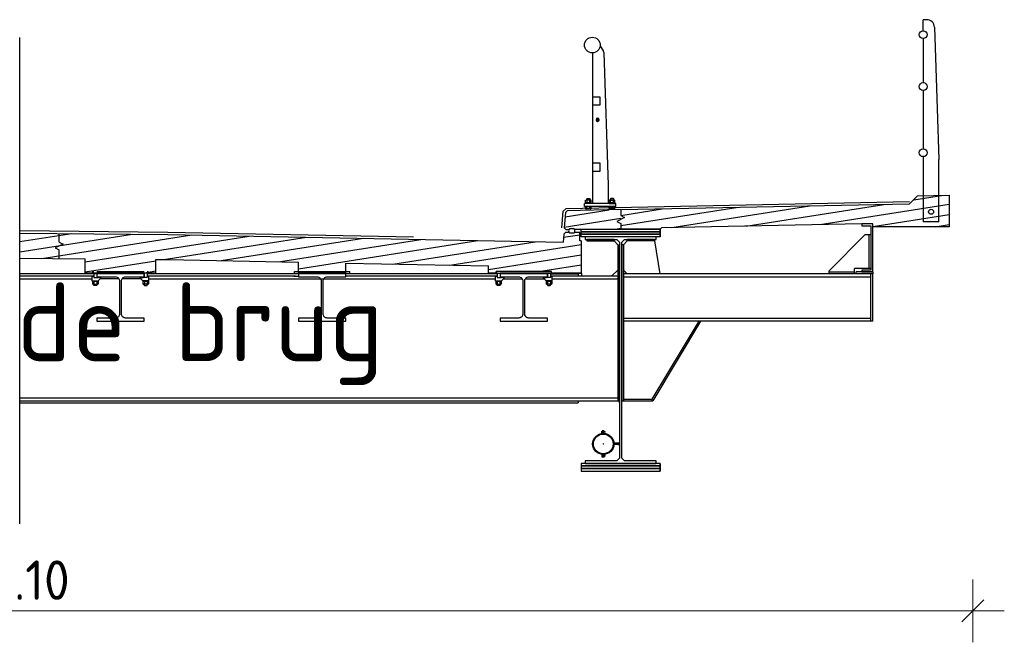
# Model space of a CAD drawing. Header units: metres. Extents: x -54 to 109, y -117 to 84.
# Tile 656 of 656: x 100.29 to 106.54, y 71.76 to 75.71. Entities that reach past the tile are written whole.
import ezdxf

# ---------------------------------------------------------------- set-up
doc = ezdxf.new("R2010")
doc.units = ezdxf.units.M
for name, pattern in [('AM-AS', [16, 10, -2, 2, -2]), ('CENTER', [2, 1.25, -0.25, 0.25, -0.25]), ('HIDDEN', [3.75, 2.5, -1.25])]:
    doc.linetypes.add(name, pattern=pattern)
doc.layers.get('Defpoints').update_dxf_attribs({"color": 151})
for name, color, linetype in [('015_DDRS_Brug', 1, 'Continuous'), ('L238', 2, 'Continuous'), ('L31', 1, 'Continuous'), ('L35', 2, 'Continuous'), ('L36', 2, 'Continuous'), ('L37', 2, 'HIDDEN'), ('L39', 3, 'Continuous'), ('L47', 4, 'Continuous'), ('L49', 4, 'Continuous'), ('L51', 252, 'Continuous')]:
    doc.layers.add(name, color=color, linetype=linetype)
for name, color, linetype, lineweight in [('B-WE-KW-KUNSTWERK-GD', 252, 'Continuous', 25), ('N-WE-AM-AS-GD', 10, 'AM-AS', 25), ('X-XX-AL-DETAIL1-M', 7, 'Continuous', 18), ('X-XX-AL-T25', 7, 'Continuous', 25)]:
    doc.layers.add(name, color=color, linetype=linetype, lineweight=lineweight)
doc.styles.add('NLCS-ISO-M100-T25', font='NLCS-ISO.ttf', dxfattribs={"height": 0.25})
doc.styles.add('NLCS-ISO-M200-T25', font='NLCS-ISO.ttf', dxfattribs={"height": 0.5})
doc.dimstyles.new('NLCS-M100-T25-SCHRAP_L2_H2', dxfattribs={"dimscale": 0.1, "dimtxt": 2.5, "dimasz": 1.4, "dimexe": 2, "dimexo": 2, "dimgap": 0.7, "dimtad": 1, "dimzin": 0, "dimdsep": 46, "dimtxsty": 'NLCS-ISO-M100-T25', "dimblk": 'OBLIQUE', "dimcen": 0, "dimdle": 2, "dimclrd": 256, "dimclre": 256, "dimclrt": 256, "dimazin": 0, "dimtfac": 1, "dimtdec": 3, "dimtofl": 0, "dimtmove": 0, "dimatfit": 3, "dimldrblk": 'OBLIQUE', "dimfxl": 2, "dimfxlon": 1, "dimtfillclr": 256, "dimtolj": 1, "dimtzin": 0, "dimlwd": -1, "dimlwe": -1, "dimarcsym": 0})

# ---------------------------------------------------------------- blocks, each defined once
blk = doc.blocks.new('_Oblique')
at = {"color": 0, "linetype": 'ByBlock', "lineweight": -2}
blk.add_line((-0.5, -0.5), (0.5, 0.5), dxfattribs=at)
blk = doc.blocks.new('*D69')
at = {"layer": 'Defpoints', "color": 0, "transparency": 16777216}
for p in [(94.2411, 73.1949), (106.3411, 73.1949), (106.3411, 71.957)]:
    blk.add_point(p, dxfattribs=at)
at = {"layer": 'X-XX-AL-DETAIL1-M', "transparency": 16777216}
for p, q in [((94.2411, 72.157), (94.2411, 71.757)), ((106.3411, 72.157), (106.3411, 71.757)), ((94.0411, 71.957), (106.5411, 71.957))]:
    blk.add_line(p, q, dxfattribs=at)
at = {"layer": 'X-XX-AL-DETAIL1-M', "transparency": 16777216, "xscale": 0.14, "yscale": 0.14, "zscale": 0.14, "rotation": 180}
blk.add_blockref('_Oblique', (94.2411, 71.957), dxfattribs=at)
at = {"layer": 'X-XX-AL-DETAIL1-M', "transparency": 16777216, "xscale": 0.14, "yscale": 0.14, "zscale": 0.14}
blk.add_blockref('_Oblique', (106.3411, 71.957), dxfattribs=at)
at = {"layer": 'X-XX-AL-DETAIL1-M', "transparency": 16777216, "insert": (100.2911, 72.152), "char_height": 0.25, "attachment_point": 5, "style": 'NLCS-ISO-M100-T25'}
blk.add_mtext('\\A1;12.10', dxfattribs=at)
blk = doc.blocks.new('BMTB1562')
at = {"layer": 'L36'}
for radius in [0.5, 0.3, 0.1]:
    blk.add_circle((0, 0), radius, dxfattribs=at)
blk = doc.blocks.new('RTW-BMT-WAP12')
blk.add_hatch(color=256).paths.add_polyline_path([(-6, 0, 1), (6, 0, 1)])
blk = doc.blocks.new('brug')
at = {"layer": 'L51'}
h = blk.add_hatch(dxfattribs=at)
h.set_pattern_fill('LINE', color=0, scale=0.02, angle=242.84421, style=0)
h.set_pattern_definition([(188.922105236, (266284.92792, -321187.261703), (0.009848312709, -0.062731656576), [])])
h.paths.add_polyline_path([(5.8999, 0.225), (5.6999, 0.221), (5.6488, 0.17), (3.8149, 0.1333), (3.8149, 0.0093), (4.0649, 0.0093), (4.074, 0.0185), (5.3449, 0.0439), (5.4149, 0.043), (5.4149, 0.025), (5.8999, 0.025)])
h = blk.add_hatch(dxfattribs=at)
h.set_pattern_fill('LINE', color=0, scale=0.02, angle=188.922, style=0)
h.paths.add_polyline_path([(3.8149, 0.1333), (3.4743, 0.1265), (3.4636, 0.1163), (3.4564, 0.0173), (3.4657, 0.0075), (3.4867, 0.0079), (3.4918, 0.013), (3.5168, 0.0135), (3.5217, 0.0086), (3.5649, 0.0093), (3.8149, 0.0093)])
h = blk.add_hatch(dxfattribs=at)
h.set_pattern_fill('LINE', color=0, scale=0.02, angle=188.922, style=0)
h.paths.add_polyline_path([(-0.0001, -0.175), (-0.0001, -0.015), (0.941, -0.0238), (3.4498, -0.074), (3.4535, -0.0227), (3.4643, -0.0125), (3.4874, -0.0121), (3.4918, -0.0165), (3.5168, -0.017), (3.5224, -0.0114), (3.5549, -0.0107), (3.5549, -0.0657), (3.5649, -0.0657), (3.5649, -0.269), (3.3749, -0.269), (3.3749, -0.26), (3.0249, -0.26), (3.0249, -0.269), (2.9749, -0.269), (2.9749, -0.2245), (2.0699, -0.2064), (2.0699, -0.269), (1.7699, -0.269), (1.7699, -0.2004), (0.9387, -0.1838), (0.8649, -0.1831), (0.8649, -0.269), (0.4149, -0.269), (0.4149, -0.1789)])
at = {"layer": '015_DDRS_Brug', "color": 0}
for p, q in [((5.7349, 1.27, 0), (5.7349, 1.34, 0)), ((5.757, 1.34, 0), (5.7349, 1.34, 0)), ((5.8069, 1.2921, 0), (5.8349, 0.451, 0)), ((5.7349, 1.22, 0), (5.7349, 0.94, 0)), ((3.6349, 1.1287, 0), (3.6349, 0.8487, 0)), ((3.7069, 1.1309, 0), (3.7349, 0.2898, 0)), ((5.7349, 0.89, 0), (5.7349, 0.52, 0)), ((3.6349, 0.7987, 0), (3.6349, 0.4287, 0)), ((5.7349, 0.47, 0), (5.7349, 0.055, 0)), ((5.8349, 0.055, 0), (5.8349, 0.451, 0)), ((3.6349, 0.3787, 0), (3.6349, 0.1727, 0)), ((3.7349, 0.2898, 0), (3.7349, 0.1727, 0)), ((3.5925, 0.1769, 0), (3.5925, 0.1931, 0)), ((3.6249, 0.194, 0), (3.5958, 0.194, 0)), ((3.6015, 0.2033, 0), (3.5999, 0.2016, 0)), ((3.5999, 0.194, 0), (3.5999, 0.2016, 0)), ((3.6011, 0.1771, 0), (3.6011, 0.1929, 0)), ((3.6015, 0.2033, 0), (3.6182, 0.2033, 0)), ((3.6182, 0.2033, 0), (3.6199, 0.2016, 0)), ((3.6186, 0.1771, 0), (3.6186, 0.1929, 0)), ((3.6199, 0.2016, 0), (3.6199, 0.194, 0)), ((3.6272, 0.1769, 0), (3.6272, 0.1931, 0)), ((3.7425, 0.1769, 0), (3.7425, 0.1931, 0)), ((3.7449, 0.194, 0), (3.7739, 0.194, 0)), ((3.7515, 0.2033, 0), (3.7499, 0.2016, 0)), ((3.7499, 0.2016, 0), (3.7499, 0.194, 0)), ((3.7511, 0.1771, 0), (3.7511, 0.1929, 0)), ((3.7682, 0.2033, 0), (3.7515, 0.2033, 0)), ((3.7682, 0.2033, 0), (3.7699, 0.2016, 0)), ((3.7686, 0.1771, 0), (3.7686, 0.1929, 0)), ((3.7699, 0.194, 0), (3.7699, 0.2016, 0)), ((3.7772, 0.1769, 0), (3.7772, 0.1931, 0)), ((3.7849, 0.1727, 0), (3.5849, 0.1727, 0)), ((3.5849, 0.1527, 0), (3.5849, 0.1727, 0)), ((3.7849, 0.1527, 0), (3.5849, 0.1527, 0)), ((3.5924, 0.14, 0), (3.5924, 0.1519, 0)), ((3.6247, 0.1527, 0), (3.5957, 0.1527, 0)), ((3.6247, 0.1392, 0), (3.5957, 0.1392, 0)), ((3.6249, 0.176, 0), (3.5958, 0.176, 0)), ((3.601, 0.1402, 0), (3.601, 0.1517, 0)), ((3.6185, 0.1402, 0), (3.6185, 0.1517, 0)), ((3.6271, 0.14, 0), (3.6271, 0.1519, 0)), ((3.7427, 0.14, 0), (3.7427, 0.1519, 0)), ((3.7449, 0.176, 0), (3.7739, 0.176, 0)), ((3.745, 0.1527, 0), (3.774, 0.1527, 0)), ((3.745, 0.1392, 0), (3.774, 0.1392, 0)), ((3.7512, 0.1402, 0), (3.7512, 0.1517, 0)), ((3.7687, 0.1402, 0), (3.7687, 0.1517, 0)), ((3.7773, 0.14, 0), (3.7773, 0.1519, 0)), ((3.7849, 0.1527, 0), (3.7849, 0.1727, 0)), ((4.0649, -0.0387), (4.0649, 0.0093)), ((5.8349, 0.055, 0), (5.7349, 0.055, 0)), ((3.7733, -0.0557), (3.5999, -0.0557)), ((3.7733, -0.0657), (3.7733, -0.0557)), ((3.8564, -0.0657), (3.8564, -0.0557)), ((4.0299, -0.0557), (3.8564, -0.0557)), ((4.0299, -0.0557), (4.0299, -0.0657)), ((5.3648, -0.026), (5.1376, -0.2548)), ((5.4029, -0.026), (5.3648, -0.026)), ((5.3929, -0.24, 0), (5.3929, -0.026, 0)), ((3.7969, -0.0892), (3.8069, -0.0892)), ((3.8069, -1.094, 0), (3.8069, -0.0892)), ((3.8329, -0.0892), (3.8229, -0.0892)), ((3.8229, -0.0892), (3.8229, -1.08, 0)), ((3.8564, -0.0657), (3.8329, -0.0892)), ((3.8329, -0.0892), (3.8329, -1.08)), ((4.0299, -0.0657), (3.8564, -0.0657)), ((4.0299, -0.0657), (4.0627, -0.274)), ((5.4029, -0.24, 0), (5.2986, -0.24, 0)), ((5.2986, -0.274), (5.2986, -0.24)), ((0.4899, -0.274), (-0.0001, -0.274)), ((-0.0001, -0.288), (0.4699, -0.288)), ((-0.0001, -0.307), (0.4609, -0.307)), ((0.4609, -0.2881), (0.4699, -0.2881)), ((0.4609, -0.3181), (0.4609, -0.2881)), ((0.4649, -0.274), (0.4649, -0.26)), ((0.4649, -0.274), (0.4649, -0.26)), ((0.4699, -0.269), (0.4699, -0.2981)), ((0.4699, -0.2981), (0.496, -0.2981)), ((0.4899, -0.269), (0.4899, -0.2981)), ((0.5009, -0.2994), (0.496, -0.2981)), ((0.4989, -0.3181), (0.5159, -0.3011)), ((0.5012, -0.2981), (0.5009, -0.2994)), ((0.5061, -0.2994), (0.5012, -0.2981)), ((0.5065, -0.2981), (0.5061, -0.2994)), ((0.5114, -0.2994), (0.5065, -0.2981)), ((0.631, -0.307), (0.51, -0.307)), ((0.5117, -0.2981), (0.5114, -0.2994)), ((0.5117, -0.2981), (0.5159, -0.2981)), ((0.5159, -0.2981), (0.5159, -0.293)), ((0.5159, -0.3011), (0.5159, -0.2981)), ((0.7698, -0.307), (0.6487, -0.307)), ((0.7639, -0.2981), (0.7639, -0.293)), ((0.7639, -0.3011), (0.7639, -0.2981)), ((0.768, -0.2981), (0.7639, -0.2981)), ((0.7809, -0.3181), (0.7639, -0.3011)), ((0.768, -0.2981), (0.7683, -0.2994)), ((0.7683, -0.2994), (0.7732, -0.2981)), ((0.7732, -0.2981), (0.7736, -0.2994)), ((0.7736, -0.2994), (0.7785, -0.2981)), ((0.7785, -0.2981), (0.7788, -0.2994)), ((0.7788, -0.2994), (0.7837, -0.2981)), ((0.8099, -0.2981), (0.7837, -0.2981)), ((0.7899, -0.269), (0.7899, -0.2981)), ((0.8099, -0.269), (0.8099, -0.2981)), ((1.7699, -0.274), (0.8099, -0.274)), ((0.8099, -0.288), (1.7499, -0.288)), ((0.8189, -0.2881), (0.8099, -0.2881)), ((0.8149, -0.274), (0.8149, -0.26)), ((0.8149, -0.274), (0.8149, -0.26)), ((0.8189, -0.3181), (0.8189, -0.2881)), ((0.8189, -0.307), (1.9287, -0.307)), ((1.7409, -0.2881), (1.7699, -0.2881)), ((1.7449, -0.274), (1.7449, -0.26)), ((1.9287, -0.307), (3.0209, -0.307)), ((3.0299, -0.274), (2.0699, -0.274)), ((2.0989, -0.2881), (2.0699, -0.2881)), ((2.0899, -0.288), (3.0299, -0.288)), ((2.0949, -0.274), (2.0949, -0.26)), ((2.9749, -0.269, 0), (3.5658, -0.269)), ((3.0209, -0.2881), (3.0299, -0.2881)), ((3.0209, -0.3181), (3.0209, -0.2881)), ((3.0249, -0.274), (3.0249, -0.26)), ((3.0249, -0.274), (3.0249, -0.26)), ((3.0299, -0.274), (3.0249, -0.274)), ((3.0299, -0.269), (3.0299, -0.2981)), ((3.0299, -0.2981), (3.056, -0.2981)), ((3.0499, -0.269), (3.0499, -0.2981)), ((3.0609, -0.2994), (3.056, -0.2981)), ((3.0589, -0.3181), (3.0759, -0.3011)), ((3.0612, -0.2981), (3.0609, -0.2994)), ((3.0661, -0.2994), (3.0612, -0.2981)), ((3.0665, -0.2981), (3.0661, -0.2994)), ((3.0714, -0.2994), (3.0665, -0.2981)), ((3.07, -0.307), (3.191, -0.307)), ((3.0717, -0.2981), (3.0714, -0.2994)), ((3.0717, -0.2981), (3.0759, -0.2981)), ((3.0759, -0.2981), (3.0759, -0.293)), ((3.0759, -0.3011), (3.0759, -0.2981)), ((3.2087, -0.307), (3.3298, -0.307)), ((3.3239, -0.2981), (3.3239, -0.293)), ((3.3239, -0.3011), (3.3239, -0.2981)), ((3.328, -0.2981), (3.3239, -0.2981)), ((3.3409, -0.3181), (3.3239, -0.3011)), ((3.328, -0.2981), (3.3283, -0.2994)), ((3.3283, -0.2994), (3.3332, -0.2981)), ((3.3332, -0.2981), (3.3336, -0.2994)), ((3.3336, -0.2994), (3.3385, -0.2981)), ((3.3385, -0.2981), (3.3388, -0.2994)), ((3.3388, -0.2994), (3.3437, -0.2981)), ((3.3699, -0.2981), (3.3437, -0.2981)), ((3.3499, -0.269), (3.3499, -0.2981)), ((3.3699, -0.269), (3.3699, -0.2981)), ((3.3699, -0.274), (3.5458, -0.274)), ((3.3699, -0.274), (3.3749, -0.274)), ((3.3699, -0.288), (3.7969, -0.288, 0)), ((3.3789, -0.2881), (3.3699, -0.2881)), ((3.3749, -0.274), (3.3749, -0.26)), ((3.3749, -0.274), (3.3749, -0.26)), ((3.3749, -0.274), (3.3749, -0.26)), ((3.3789, -0.3181), (3.3789, -0.2881)), ((3.3789, -0.307), (3.7969, -0.307, 0)), ((3.5458, -0.269), (3.5458, -0.288)), ((3.5658, -0.269), (3.5658, -0.288, 0)), ((3.7969, -0.288, 0), (3.7969, -1.08, 0)), ((3.8564, -0.274), (3.8329, -0.2505)), ((5.4149, -0.274, 0), (3.8329, -0.274, 0)), ((3.8329, -0.293), (5.4029, -0.293)), ((5.1376, -0.274), (5.1376, -0.2548)), ((5.2986, -0.264, 0), (5.1376, -0.264, 0)), ((5.4149, -0.262, 0), (5.3086, -0.262, 0)), ((5.3086, -0.274), (5.3086, -0.262)), ((5.4029, -0.574), (5.4029, -0.274)), ((5.4149, -0.262, 0), (5.4149, -0.274, 0)), ((5.4149, -0.574), (5.4149, -0.274)), ((0.4609, -0.3181), (0.4989, -0.3181)), ((0.4625, -0.3223), (0.4625, -0.3385)), ((0.4649, -0.3214), (0.4939, -0.3214)), ((0.4649, -0.3394), (0.4939, -0.3394)), ((0.4699, -0.3463), (0.4699, -0.3394)), ((0.4715, -0.3479), (0.4699, -0.3463)), ((0.4711, -0.3225), (0.4711, -0.3383)), ((0.4882, -0.3479), (0.4715, -0.3479)), ((0.4882, -0.3479), (0.4899, -0.3463)), ((0.4886, -0.3225), (0.4886, -0.3383)), ((0.4899, -0.3394), (0.4899, -0.3463)), ((0.4972, -0.3223), (0.4972, -0.3385)), ((0.8189, -0.3181), (0.7809, -0.3181)), ((0.7825, -0.3223), (0.7825, -0.3385)), ((0.8149, -0.3214), (0.7858, -0.3214)), ((0.8149, -0.3394), (0.7858, -0.3394)), ((0.7899, -0.3394), (0.7899, -0.3463)), ((0.7915, -0.3479), (0.7899, -0.3463)), ((0.7911, -0.3225), (0.7911, -0.3383)), ((0.7915, -0.3479), (0.8082, -0.3479)), ((0.8082, -0.3479), (0.8099, -0.3463)), ((0.8086, -0.3225), (0.8086, -0.3383)), ((0.8099, -0.3463), (0.8099, -0.3394)), ((0.8172, -0.3223), (0.8172, -0.3385)), ((3.0209, -0.3181), (3.0589, -0.3181)), ((3.0225, -0.3223), (3.0225, -0.3385)), ((3.0249, -0.3214), (3.0539, -0.3214)), ((3.0249, -0.3394), (3.0539, -0.3394)), ((3.0299, -0.3463), (3.0299, -0.3394)), ((3.0315, -0.3479), (3.0299, -0.3463)), ((3.0311, -0.3225), (3.0311, -0.3383)), ((3.0482, -0.3479), (3.0315, -0.3479)), ((3.0482, -0.3479), (3.0499, -0.3463)), ((3.0486, -0.3225), (3.0486, -0.3383)), ((3.0499, -0.3394), (3.0499, -0.3463)), ((3.0572, -0.3223), (3.0572, -0.3385)), ((3.3789, -0.3181), (3.3409, -0.3181)), ((3.3425, -0.3223), (3.3425, -0.3385)), ((3.3749, -0.3214), (3.3458, -0.3214)), ((3.3749, -0.3394), (3.3458, -0.3394)), ((3.3499, -0.3394), (3.3499, -0.3463)), ((3.3515, -0.3479), (3.3499, -0.3463)), ((3.3511, -0.3225), (3.3511, -0.3383)), ((3.3515, -0.3479), (3.3682, -0.3479)), ((3.3682, -0.3479), (3.3699, -0.3463)), ((3.3686, -0.3225), (3.3686, -0.3383)), ((3.3699, -0.3463), (3.3699, -0.3394)), ((3.3772, -0.3223), (3.3772, -0.3385)), ((3.8329, -0.555), (5.4029, -0.555)), ((5.4149, -0.574, 0), (3.8329, -0.574, 0)), ((4.3105, -0.574), (4.0136, -1.07)), ((4.322, -0.574), (4.0194, -1.08)), ((-0.0001, -1.061), (3.7969, -1.061, 0)), ((-0.0001, -1.08), (3.8069, -1.08, 0)), ((-0.0001, -1.094), (3.5458, -1.094, 0)), ((3.5458, -1.08), (3.5458, -1.094)), ((3.8229, -1.08, 0), (4.0194, -1.08, 0)), ((3.8329, -1.07, 0), (4.0136, -1.07, 0)), ((4.0194, -1.08), (4.0136, -1.07)), ((4.0649, -1.4787), (4.0649, -1.5267))]:
    blk.add_line(p, q, dxfattribs=at)
at = {"layer": '015_DDRS_Brug', "color": 0, "linetype": 'HIDDEN'}
for p, q in [((3.5999, -0.0557), (3.5999, -0.0657)), ((3.5999, -0.0657), (3.7733, -0.0657)), ((3.7733, -0.0657), (3.7969, -0.0892)), ((3.7969, -0.0892), (3.7969, -0.288)), ((0.4649, -0.26), (0.4699, -0.26)), ((0.4649, -0.26), (0.4699, -0.26)), ((0.4899, -0.26), (0.7899, -0.26)), ((0.8099, -0.26), (0.8149, -0.26)), ((0.8099, -0.26), (0.8149, -0.26)), ((1.7449, -0.26), (2.0949, -0.26, 0)), ((3.0249, -0.26), (3.0299, -0.26)), ((3.0299, -0.26, 0), (3.0249, -0.26, 0)), ((3.0499, -0.26), (3.3749, -0.26)), ((3.3749, -0.26), (3.3699, -0.26)), ((3.3699, -0.26, 0), (3.3749, -0.26, 0)), ((3.7593, -0.288), (3.7969, -0.2505))]:
    blk.add_line(p, q, dxfattribs=at)
at = {"layer": '015_DDRS_Brug', "color": 0, "elevation": 0}
for points in [[(3.6849, 0.8487), (3.6349, 0.8487), (3.6349, 0.7987), (3.6849, 0.7987)], [(3.6849, 0.4287), (3.6349, 0.4287), (3.6349, 0.3787), (3.6849, 0.3787)], [(3.5939, 0.176), (3.6272, 0.176), (3.6289, 0.1744), (3.6289, 0.1727), (3.5922, 0.1727), (3.5922, 0.1744)], [(3.7759, 0.176), (3.7425, 0.176), (3.7409, 0.1744), (3.7409, 0.1727), (3.7775, 0.1727), (3.7775, 0.1744)], [(4.0649, -0.0067), (3.5649, -0.0067), (3.5649, 0.0093), (4.0649, 0.0093)], [(4.0649, -0.0227), (3.5649, -0.0227), (3.5649, -0.0067), (4.0649, -0.0067)], [(4.0649, -0.0387), (3.5649, -0.0387), (3.5649, -0.0227), (4.0649, -0.0227)], [(0.4959, -0.3214), (0.4625, -0.3214), (0.4609, -0.3198), (0.4609, -0.3181), (0.4975, -0.3181), (0.4975, -0.3198)], [(0.7839, -0.3214), (0.8172, -0.3214), (0.8189, -0.3198), (0.8189, -0.3181), (0.7822, -0.3181), (0.7822, -0.3198)], [(3.0559, -0.3214), (3.0225, -0.3214), (3.0209, -0.3198), (3.0209, -0.3181), (3.0575, -0.3181), (3.0575, -0.3198)], [(3.3439, -0.3214), (3.3772, -0.3214), (3.3789, -0.3198), (3.3789, -0.3181), (3.3422, -0.3181), (3.3422, -0.3198)], [(4.0649, -1.4787), (3.5649, -1.4787), (3.5649, -1.4947), (4.0649, -1.4947)], [(4.0649, -1.4947), (3.5649, -1.4947), (3.5649, -1.5107), (4.0649, -1.5107)], [(4.0649, -1.5107), (3.5649, -1.5107), (3.5649, -1.5267), (4.0649, -1.5267)]]:
    blk.add_lwpolyline(points, close=True, dxfattribs=at)
at = {"layer": '015_DDRS_Brug', "color": 0, "elevation": 0, "flags": 128}
for points in [[(5.3449, -0.25), (5.3449, -0.262), (5.4149, -0.262), (5.4149, 0.043), (5.3449, 0.043), (5.3449, 0.031), (5.4029, 0.031), (5.4029, -0.25)], [(4.0399, -0.0557), (4.0399, -0.0387), (3.5899, -0.0387), (3.5899, -0.0557), (3.7897, -0.0557), (3.8069, -0.0729), (3.8069, -1.4445), (3.7897, -1.4617), (3.5899, -1.4617), (3.5899, -1.4787), (4.0399, -1.4787), (4.0399, -1.4617), (3.8401, -1.4617), (3.8229, -1.4445), (3.8229, -0.0729), (3.8401, -0.0557)]]:
    blk.add_lwpolyline(points, close=True, dxfattribs=at)
for points in [[(0.7899, -0.574), (0.7899, -0.555), (0.6724, -0.555, -0.414214), (0.6454, -0.528), (0.6454, -0.32, -0.414214), (0.6724, -0.293), (0.7899, -0.293), (0.7899, -0.274), (0.4899, -0.274), (0.4899, -0.293), (0.6074, -0.293, -0.414214), (0.6344, -0.32), (0.6344, -0.528, -0.414214), (0.6074, -0.555), (0.4899, -0.555), (0.4899, -0.574)], [(2.0699, -0.574), (2.0699, -0.555), (1.9524, -0.555, -0.414214), (1.9254, -0.528), (1.9254, -0.32, -0.414214), (1.9524, -0.293), (2.0699, -0.293), (2.0699, -0.274), (1.7699, -0.274), (1.7699, -0.293), (1.8874, -0.293, -0.414214), (1.9144, -0.32), (1.9144, -0.528, -0.414214), (1.8874, -0.555), (1.7699, -0.555), (1.7699, -0.574)], [(3.3499, -0.574), (3.3499, -0.555), (3.2324, -0.555, -0.414214), (3.2054, -0.528), (3.2054, -0.32, -0.414214), (3.2324, -0.293), (3.3499, -0.293), (3.3499, -0.274), (3.0499, -0.274), (3.0499, -0.293), (3.1674, -0.293, -0.414214), (3.1944, -0.32), (3.1944, -0.528, -0.414214), (3.1674, -0.555), (3.0499, -0.555), (3.0499, -0.574)]]:
    blk.add_lwpolyline(points, format="xyb", close=True, dxfattribs=at)
at = {"layer": '015_DDRS_Brug', "color": 0}
for centre, radius in [((5.7349, 1.245, 0), 0.025), ((3.6349, 1.1787, 0), 0.05), ((5.7349, 0.915, 0), 0.025), ((5.7349, 0.495, 0), 0.025), ((5.7849, 0.1198), 0.016)]:
    blk.add_circle(centre, radius, dxfattribs=at)
for centre, radius, start, end in [((5.757, 1.29, 0), 0.05, 2.46812, 90), ((3.657, 1.1287, 0), 0.05, 2.46812, 56.99465), ((3.5949, 0.1904, 0), 0.00359, 89.97259, 130.2073), ((3.5953, 0.1776, 0), 0.0164, 69.45223, 91.68822), ((3.6099, 0.1563, 0), 0.0377, 76.54629, 103.45371), ((3.6244, 0.1776, 0), 0.0164, 88.31178, 110.54777), ((3.6249, 0.1904, 0), 0.00359, 49.7927, 90.02741), ((3.7449, 0.1904, 0), 0.00359, 89.97259, 130.2073), ((3.7453, 0.1776, 0), 0.0164, 69.45223, 91.68822), ((3.7599, 0.1563, 0), 0.0377, 76.54629, 103.45371), ((3.7744, 0.1776, 0), 0.0164, 88.31178, 110.54777), ((3.7749, 0.1904, 0), 0.00359, 49.7927, 90.02741), ((3.5947, 0.1491, 0), 0.00359, 89.97259, 130.2073), ((3.5947, 0.1428, 0), 0.00359, 229.7927, 270.02741), ((3.5949, 0.1796, 0), 0.00359, 229.7927, 270.02741), ((3.5952, 0.1363, 0), 0.0164, 69.45223, 91.68822), ((3.5952, 0.1556, 0), 0.0164, 268.31178, 290.54777), ((3.5953, 0.1924, 0), 0.0164, 268.31178, 290.54777), ((3.6097, 0.115, 0), 0.0377, 76.54629, 103.45371), ((3.6097, 0.1769, 0), 0.0377, 256.54629, 283.45371), ((3.6099, 0.2137, 0), 0.0377, 256.54629, 283.45371), ((3.6243, 0.1363, 0), 0.0164, 88.31178, 110.54777), ((3.6244, 0.1924, 0), 0.0164, 249.45223, 271.68822), ((3.6243, 0.1556, 0), 0.0164, 249.45223, 271.68822), ((3.6247, 0.1491, 0), 0.00359, 49.7927, 90.02741), ((3.6249, 0.1796, 0), 0.00359, 269.97259, 310.2073), ((3.6249, 0.1428, 0), 0.00359, 269.97259, 310.2073), ((3.7449, 0.1796, 0), 0.00359, 229.7927, 270.02741), ((3.7449, 0.1428, 0), 0.00359, 229.7927, 270.02741), ((3.745, 0.1491, 0), 0.00359, 89.97259, 130.2073), ((3.7453, 0.1924, 0), 0.0164, 268.31178, 290.54777), ((3.7454, 0.1556, 0), 0.0164, 268.31178, 290.54777), ((3.7455, 0.1363, 0), 0.0164, 69.45223, 91.68822), ((3.7599, 0.2137, 0), 0.0377, 256.54629, 283.45371), ((3.76, 0.115, 0), 0.0377, 76.54629, 103.45371), ((3.76, 0.1769, 0), 0.0377, 256.54629, 283.45371), ((3.7744, 0.1924, 0), 0.0164, 249.45223, 271.68822), ((3.7745, 0.1363, 0), 0.0164, 88.31178, 110.54777), ((3.7745, 0.1556, 0), 0.0164, 249.45223, 271.68822), ((3.7749, 0.1796, 0), 0.00359, 269.97259, 310.2073), ((3.775, 0.1491, 0), 0.00359, 49.7927, 90.02741), ((3.775, 0.1428, 0), 0.00359, 269.97259, 310.2073), ((0.4649, -0.325), 0.00359, 89.97259, 130.2073), ((0.4649, -0.3358), 0.00359, 229.7927, 270.02741), ((0.4653, -0.3378), 0.0164, 69.45223, 91.68822), ((0.4653, -0.323), 0.0164, 268.31178, 290.54777), ((0.4799, -0.3591), 0.0377, 76.54629, 103.45371), ((0.4799, -0.3017), 0.0377, 256.54629, 283.45371), ((0.4944, -0.3378), 0.0164, 88.31178, 110.54777), ((0.4944, -0.323), 0.0164, 249.45223, 271.68822), ((0.4949, -0.325), 0.00359, 49.7927, 90.02741), ((0.4949, -0.3358), 0.00359, 269.97259, 310.2073), ((0.7849, -0.325), 0.00359, 89.97259, 130.2073), ((0.7849, -0.3358), 0.00359, 229.7927, 270.02741), ((0.7853, -0.3378), 0.0164, 69.45223, 91.68822), ((0.7853, -0.323), 0.0164, 268.31178, 290.54777), ((0.7999, -0.3591), 0.0377, 76.54629, 103.45371), ((0.7999, -0.3017), 0.0377, 256.54629, 283.45371), ((0.8144, -0.3378), 0.0164, 88.31178, 110.54777), ((0.8144, -0.323), 0.0164, 249.45223, 271.68822), ((0.8149, -0.325), 0.00359, 49.7927, 90.02741), ((0.8149, -0.3358), 0.00359, 269.97259, 310.2073), ((3.0249, -0.325), 0.00359, 89.97259, 130.2073), ((3.0249, -0.3358), 0.00359, 229.7927, 270.02741), ((3.0253, -0.3378), 0.0164, 69.45223, 91.68822), ((3.0253, -0.323), 0.0164, 268.31178, 290.54777), ((3.0399, -0.3591), 0.0377, 76.54629, 103.45371), ((3.0399, -0.3017), 0.0377, 256.54629, 283.45371), ((3.0544, -0.3378), 0.0164, 88.31178, 110.54777), ((3.0544, -0.323), 0.0164, 249.45223, 271.68822), ((3.0549, -0.325), 0.00359, 49.7927, 90.02741), ((3.0549, -0.3358), 0.00359, 269.97259, 310.2073), ((3.3449, -0.325), 0.00359, 89.97259, 130.2073), ((3.3449, -0.3358), 0.00359, 229.7927, 270.02741), ((3.3453, -0.3378), 0.0164, 69.45223, 91.68822), ((3.3453, -0.323), 0.0164, 268.31178, 290.54777), ((3.3599, -0.3591), 0.0377, 76.54629, 103.45371), ((3.3599, -0.3017), 0.0377, 256.54629, 283.45371), ((3.3744, -0.3378), 0.0164, 88.31178, 110.54777), ((3.3744, -0.323), 0.0164, 249.45223, 271.68822), ((3.3749, -0.325), 0.00359, 49.7927, 90.02741), ((3.3749, -0.3358), 0.00359, 269.97259, 310.2073)]:
    blk.add_arc(centre, radius, start, end, dxfattribs=at)
at = {"layer": 'L238', "color": 0}
for p, q in [((0.8099, -0.2689), (0.8099, -0.269)), ((3.0299, -0.2689), (3.0299, -0.269))]:
    blk.add_line(p, q, dxfattribs=at)
at = {"layer": 'L31', "color": 0}
for p, q in [((3.8149, 0.1333), (3.8149, 0.0963)), ((3.8399, 0.0838), (3.7899, 0.0588)), ((3.8149, 0.0963), (3.8399, 0.0838)), ((3.7899, 0.0588), (3.8149, 0.0463)), ((3.8149, 0.0463), (3.8149, 0.0093)), ((0.2749, -0.0848), (0.2249, -0.1098)), ((0.2249, -0.1098), (0.2499, -0.1223)), ((0.2499, -0.0723), (0.2749, -0.0848)), ((3.7019, -1.2867), (3.7019, -1.2667)), ((3.7165, -1.2771), (3.7019, -1.2771)), ((3.7165, -1.2799), (3.7019, -1.2799)), ((3.7069, -1.2867), (3.7019, -1.2867)), ((3.7069, -1.2867), (3.7069, -1.2667)), ((3.7165, -1.2771), (3.7165, -1.2799)), ((3.8069, -1.3502), (3.7769, -1.3502)), ((3.7769, -1.3502), (3.7769, -1.3582)), ((3.8069, -1.3582), (3.7769, -1.3582)), ((3.8069, -1.3433), (3.8013, -1.3502)), ((3.8069, -1.365), (3.8013, -1.3582)), ((3.7019, -1.4217), (3.7019, -1.4417)), ((3.7069, -1.4217), (3.7019, -1.4217)), ((3.7165, -1.4285), (3.7019, -1.4285)), ((3.7165, -1.4313), (3.7019, -1.4313)), ((3.7069, -1.4217), (3.7069, -1.4417)), ((3.7165, -1.4313), (3.7165, -1.4285))]:
    blk.add_line(p, q, dxfattribs=at)
at = {"layer": 'L31', "color": 0, "linetype": 'CENTER'}
for p, q in [((0.2499, -0.0723), (0.2499, -0.0173)), ((0.2499, -0.1774), (0.2499, -0.1223))]:
    blk.add_line(p, q, dxfattribs=at)
at = {"layer": 'L31', "color": 0, "elevation": 0}
for points in [[(3.7019, -1.2844), (3.6962, -1.2844), (3.6962, -1.2725), (3.7019, -1.2725)], [(3.7769, -1.3592), (3.7719, -1.3592), (3.7719, -1.3492), (3.7769, -1.3492)], [(3.7019, -1.4239), (3.6962, -1.4239), (3.6962, -1.4358), (3.7019, -1.4358)]]:
    blk.add_lwpolyline(points, close=True, dxfattribs=at)
at = {"layer": 'L31', "color": 0}
blk.add_circle((3.7044, -1.3542), 0.0675, dxfattribs=at)
at = {"layer": 'L35', "color": 0}
blk.add_circle((3.7044, -1.3542), 0.0625, dxfattribs=at)
at = {"layer": 'L37', "color": 0, "elevation": 0, "flags": 128}
blk.add_lwpolyline([(3.4415, 0.0184), (3.4491, 0.1232), (3.4682, 0.1414), (5.6485, 0.185)], dxfattribs=at)
at = {"layer": 'L37', "color": 0, "flags": 128}
blk.add_lwpolyline([(0, 0), (0.9413, -0.0088), (3.4359, -0.0587), (3.4386, -0.0216)], dxfattribs=at)
at = {"layer": 'L39', "color": 0, "linetype": 'Continuous'}
for p, q in [((5.6488, 0.17), (5.6999, 0.221)), ((5.6999, 0.221), (5.8999, 0.225)), ((5.8999, 0.225), (5.8999, 0.025)), ((3.4743, 0.1265), (3.4636, 0.1163)), ((3.8149, 0.1333), (3.4743, 0.1265)), ((3.8149, 0.1333), (5.6488, 0.17)), ((3.4636, 0.1163), (3.4564, 0.0173)), ((3.4564, 0.0173), (3.4657, 0.0075)), ((3.4657, 0.0075), (3.4867, 0.0079)), ((3.4867, 0.0079), (3.4918, 0.013)), ((3.4918, 0.013), (3.5168, 0.0135)), ((3.5168, 0.0135), (3.5217, 0.0086)), ((3.5217, 0.0086), (3.5649, 0.0093)), ((3.5649, 0.0093), (3.8149, 0.0093)), ((4.0649, 0.0093), (3.8149, 0.0093)), ((4.074, 0.0185), (4.0649, 0.0093)), ((5.3449, 0.0439), (4.074, 0.0185)), ((5.3449, 0.043), (5.3449, 0.0439)), ((5.4149, 0.043), (5.3449, 0.043)), ((5.4149, 0.025), (5.4149, 0.043)), ((5.8999, 0.025), (5.4149, 0.025)), ((-0.0001, -0.015), (0.941, -0.0238)), ((0.941, -0.0238), (3.4498, -0.074)), ((3.4535, -0.0227), (3.4498, -0.074)), ((3.4643, -0.0125), (3.4535, -0.0227)), ((3.4874, -0.0121), (3.4643, -0.0125)), ((3.4918, -0.0165), (3.4874, -0.0121)), ((3.5168, -0.017), (3.4918, -0.0165)), ((3.5224, -0.0114), (3.5168, -0.017)), ((3.5549, -0.0107), (3.5224, -0.0114)), ((3.5549, -0.0657), (3.5549, -0.0107)), ((3.5649, -0.0657), (3.5549, -0.0657)), ((3.5649, -0.0657), (3.5649, -0.269)), ((-0.0001, -0.175), (0.4149, -0.1789)), ((0.4149, -0.269), (0.4149, -0.1789, 0)), ((0.8649, -0.1831), (0.9387, -0.1838)), ((0.8649, -0.269), (0.8649, -0.1831)), ((0.9387, -0.1838), (1.7699, -0.2004)), ((1.7699, -0.269), (1.7699, -0.2004, 0)), ((2.0699, -0.2064), (2.9749, -0.2245)), ((2.0699, -0.269), (2.0699, -0.2064)), ((2.9749, -0.269, 0), (2.9749, -0.2245, 0)), ((0.8649, -0.269), (0.4149, -0.269)), ((2.0699, -0.269), (1.7699, -0.269))]:
    blk.add_line(p, q, dxfattribs=at)
at = {"layer": 'L39', "color": 0}
for p, q in [((3.0249, -0.269), (2.9749, -0.269, 0)), ((3.3749, -0.26), (3.0249, -0.26)), ((3.0249, -0.26), (3.0249, -0.269)), ((3.3749, -0.269), (3.3749, -0.26)), ((3.5649, -0.269), (3.3749, -0.269))]:
    blk.add_line(p, q, dxfattribs=at)
at = {"layer": 'L47', "color": 0, "linetype": 'Continuous'}
for start, end in [(148.85423, 211.14577), (328.85424, 31.14577)]:
    blk.add_arc((3.5046, -0.0017), 0.02, start, end, dxfattribs=at)
at = {"layer": 'N-WE-AM-AS-GD', "color": 0}
blk.add_line((-0.0001, -1.8625), (-0.0001, 1.2277), dxfattribs=at)
at = {"color": 0, "xscale": -0.02, "yscale": 0.02, "zscale": 0.02}
blk.add_blockref('BMTB1562', (3.6684, 0.7043), dxfattribs=at)
at = {"layer": 'L49', "color": 0, "xscale": -0.0008, "yscale": 0.0008, "zscale": 0.0008}
blk.add_blockref('RTW-BMT-WAP12', (3.7044, -1.3542), dxfattribs=at)

msp = doc.modelspace()

# ---------------------------------------------------------------- block references
at = {"layer": 'B-WE-KW-KUNSTWERK-GD'}
msp.add_blockref('brug', (100.2911, 74.3716), dxfattribs=at)

# ---------------------------------------------------------------- texts
at = {"layer": 'X-XX-AL-T25', "insert": (97.9337, 74.0419), "char_height": 0.5, "attachment_point": 1, "style": 'NLCS-ISO-M200-T25'}
msp.add_mtext('Bestaande brug', dxfattribs=at)

# ---------------------------------------------------------------- dimensions: what is measured, and where the dimension line sits
at = {"layer": 'X-XX-AL-DETAIL1-M'}
dim = msp.add_linear_dim(base=(106.3411, 71.957), p1=(94.2411, 73.1949), p2=(106.3411, 73.1949), dimstyle='NLCS-M100-T25-SCHRAP_L2_H2', dxfattribs=at)
dim.commit()
dim.dimension.update_dxf_attribs({"geometry": '*D69', "text_midpoint": (100.2911, 72.152)})

doc.saveas('drawing.dxf')
